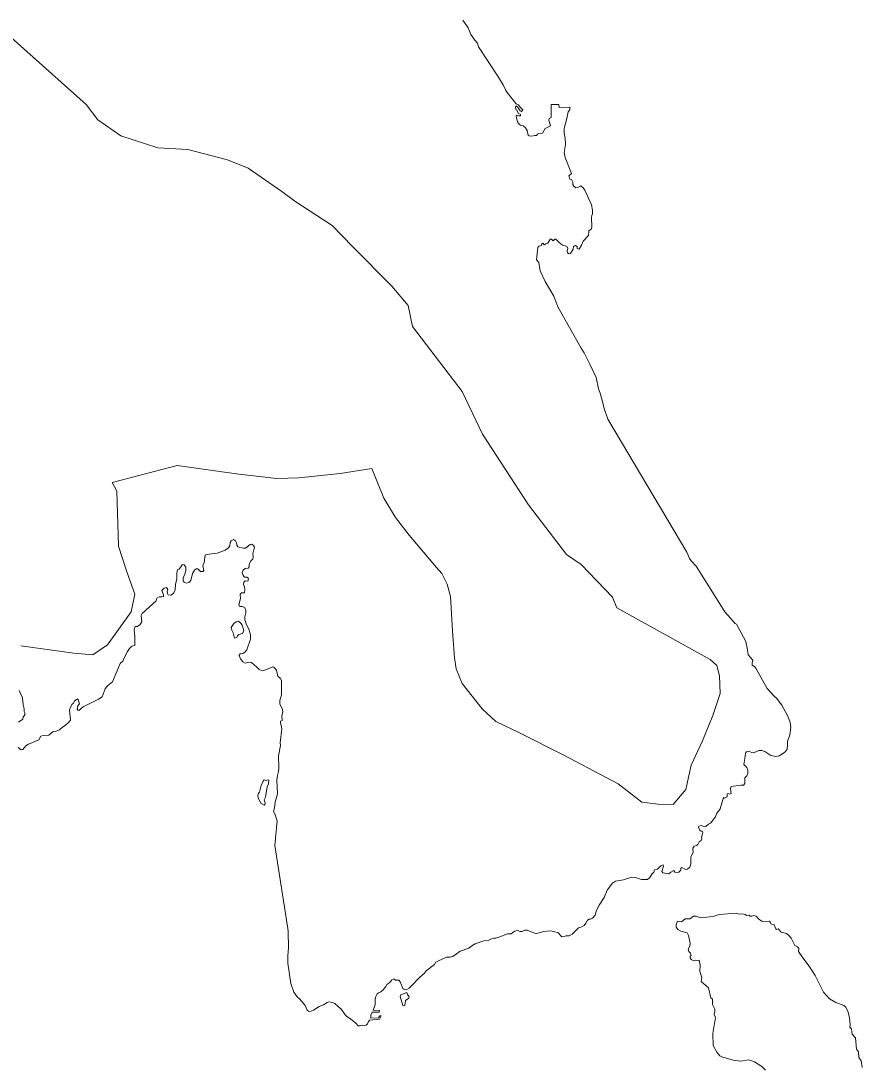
# Model space of a CAD drawing. Extents: x 369010 to 735936, y 6377141 to 6616555.
# Drawn here: x 442254 to 446619, y 6520707 to 6526137 of the extents above; entities that cross this region are included whole.
import ezdxf

# ---------------------------------------------------------------- set-up
doc = ezdxf.new("R2010")
doc.units = 0
doc.header["$LTSCALE"] = 40
doc.layers.add('3', color=7, linetype='Continuous', lineweight=13)

msp = doc.modelspace()

# ---------------------------------------------------------------- linework, layer by layer
at = {"layer": '3'}
for points in [[(445078.99, 6525528.23), (445073.2, 6525554.38), (445072.53, 6525578.38), (445086.44, 6525631.01), (445093.06, 6525664.94), (445103.32, 6525675.69), (445102.32, 6525689.27), (445046.71, 6525688.77), (445044.89, 6525703), (445006.33, 6525702.67), (445006, 6525635.15), (444996.07, 6525631.67), (444994.08, 6525622.9), (445002.53, 6525592.78), (444974.89, 6525578.54), (444960.82, 6525554.71), (444942.28, 6525553.39), (444934.34, 6525549.25), (444929.7, 6525541.8), (444921.1, 6525542.63), (444903.39, 6525538.82), (444891.8, 6525539.98), (444885.51, 6525543.62), (444880.71, 6525568.61), (444873.27, 6525581.52), (444860.52, 6525592.28), (444845.79, 6525596.58), (444840.66, 6525600.06), (444831.56, 6525613.96), (444824.11, 6525642.93), (444825.6, 6525647.89), (444832.22, 6525645.24), (444846.62, 6525644.25), (444846.79, 6525651.03), (444834.87, 6525659.31), (444828.08, 6525674.37), (444823.95, 6525676.19), (444821.3, 6525687.11), (444822.79, 6525696.38), (444830.73, 6525692.08), (444844.63, 6525670.56), (444851.92, 6525667.42), (444858.54, 6525676.36), (444844.47, 6525689.6), (444835.37, 6525702.51), (444823.62, 6525706.31), (444777.27, 6525766.39), (444768.17, 6525779.13), (444756.42, 6525805.12), (444728.95, 6525850.14), (444629.31, 6526002.07), (444624.02, 6526021.6), (444610.28, 6526037.49), (444589.26, 6526067.28), (444574.86, 6526100.71), (444547.89, 6526140.93)], [(444466.46, 6523213.33), (444483.84, 6523149.77), (444493.93, 6522972.19), (444504.03, 6522830.68), (444512.63, 6522774.41), (444544.41, 6522697.78), (444647.02, 6522566.54), (444719.18, 6522500), (444837.52, 6522443.73), (445071.38, 6522325.4), (445354.06, 6522176.94), (445476.69, 6522081.61), (445560.44, 6522071.51), (445638.39, 6522070.02), (445704.43, 6522147.98), (445731.9, 6522273.59), (445791.15, 6522400.54), (445844.44, 6522531.95), (445883.5, 6522645.98), (445879.2, 6522737.01), (445864.8, 6522791.79), (445831.53, 6522822.24), (445346.44, 6523090.69), (445323.44, 6523146.96), (445161.74, 6523315.94), (445085.28, 6523367.91), (444888, 6523625.43), (444648.51, 6523992.19), (444544.58, 6524214.46), (444285.23, 6524551.43), (444263.55, 6524659.83), (444178.32, 6524760.79), (443974.91, 6524965.85), (443869.49, 6525075.58), (443676.01, 6525201.19), (443608.65, 6525251.18), (443432.55, 6525372.49), (443325.64, 6525415.85), (443119.26, 6525469.15), (442964.84, 6525477.92), (442772.03, 6525540.97), (442652.2, 6525624.72), (442591.63, 6525704), (442187.3, 6526065.95)], [(442187.3, 6526065.95), (442591.63, 6525704), (442652.2, 6525624.72), (442772.03, 6525540.97), (442964.84, 6525477.92), (443119.26, 6525469.15), (443325.64, 6525415.85), (443432.55, 6525372.49), (443608.65, 6525251.18), (443676.01, 6525201.19), (443869.49, 6525075.58), (443974.91, 6524965.85), (444178.32, 6524760.79), (444263.55, 6524659.83), (444285.23, 6524551.43), (444544.58, 6524214.46), (444648.51, 6523992.19), (444888, 6523625.43), (445085.28, 6523367.91), (445161.74, 6523315.94), (445323.44, 6523146.96), (445346.44, 6523090.69), (445831.53, 6522822.24), (445864.8, 6522791.79), (445879.2, 6522737.01), (445883.5, 6522645.98), (445844.44, 6522531.95), (445791.15, 6522400.54), (445731.9, 6522273.59), (445704.43, 6522147.98), (445638.39, 6522070.02), (445560.44, 6522071.51), (445476.69, 6522081.61), (445354.06, 6522176.94), (445071.38, 6522325.4), (444837.52, 6522443.73), (444719.18, 6522500), (444647.02, 6522566.54), (444544.41, 6522697.78), (444512.63, 6522774.41), (444504.03, 6522830.68), (444493.93, 6522972.19), (444483.84, 6523149.77), (444466.46, 6523213.33), (444437.66, 6523268.11), (444409.69, 6523299.39), (444268.18, 6523468.2), (444197.51, 6523559.23), (444136.94, 6523660.19), (444074.88, 6523813.28), (443910.2, 6523787.29), (443696.53, 6523765.61), (443581.18, 6523762.8), (443384.39, 6523784.65), (443065.3, 6523829.33), (442727.51, 6523741.28), (442750.68, 6523696.43), (442759.28, 6523410.61), (442804.14, 6523277.87), (442844.52, 6523160.86), (442825.65, 6523069.83), (442703.01, 6522898.04), (442627.21, 6522847.56), (442527.58, 6522854.68), (442253.34, 6522893.74)], [(446231.89, 6522378.86), (446232.88, 6522397.39), (446244.14, 6522431.15), (446249.76, 6522469.72), (446246.29, 6522495.54), (446233.54, 6522529.13), (446202.93, 6522586.23), (446175.62, 6522620.99), (446160.72, 6522633.57), (446126.96, 6522671.14), (446069.86, 6522773.58), (446062.91, 6522784.34), (446049.67, 6522793.61), (446049.17, 6522803.37), (446052.65, 6522819.43), (446027.66, 6522846.4), (446026.83, 6522859.98), (446023.35, 6522880.99), (446015.58, 6522915.58), (445966.75, 6523006.45), (445959.97, 6523009.26), (445907.5, 6523070.83), (445757.72, 6523307), (445731.9, 6523334.31), (445723.13, 6523346.56), (445710.39, 6523379.66), (445300.27, 6524070.14), (445279.91, 6524125.25), (445273.95, 6524155.04), (445260.05, 6524204.7), (445251.28, 6524228.2), (445238.7, 6524286.29), (445205.43, 6524359.44), (445177.63, 6524413.56), (445161.24, 6524438.06), (445040.59, 6524652.71), (445018.91, 6524707.83), (444974.89, 6524783.96), (444949.4, 6524840.07), (444940.96, 6524883.92), (444929.37, 6524897.16), (444935.66, 6524960.55), (444940.96, 6524968.83), (444955.19, 6524970.81), (444957.67, 6524982.56), (444961.98, 6524984.05), (444968.93, 6524975.28), (444978.2, 6524980.58), (444988.29, 6524984.05), (444998.55, 6525001.6), (445002.53, 6525004.91), (445007.32, 6525004.91), (445015.27, 6524996.63), (445024.54, 6525004.08), (445030.33, 6525004.41), (445046.88, 6524987.36), (445064.92, 6524973.3), (445077.66, 6524969.82), (445089.08, 6524964.52), (445092.06, 6524956.25), (445089.08, 6524946.48), (445090.08, 6524933.74), (445098.35, 6524927.45), (445106.13, 6524929.27), (445119.87, 6524951.78), (445120.86, 6524966.84), (445126.16, 6524970.32), (445132.45, 6524971.31), (445141.22, 6524965.52), (445141.22, 6524955.75), (445150.65, 6524951.78), (445163.73, 6524972.8), (445172, 6524993.32), (445199.81, 6525022.62), (445201.3, 6525046.95), (445213.05, 6525056.21), (445216.69, 6525065.98), (445214.2, 6525116.62), (445217.52, 6525128.04), (445220.16, 6525136.65), (445220.99, 6525155.18), (445214.7, 6525182.16), (445198.65, 6525216.75), (445192.69, 6525232.31), (445179.78, 6525259.12), (445171.01, 6525271.37), (445159.92, 6525280.64), (445144.2, 6525271.87), (445133.44, 6525271.37), (445122.68, 6525280.14), (445118.87, 6525287.92), (445117.39, 6525301.16), (445111.1, 6525313.41), (445101.83, 6525316.22), (445097.86, 6525332.94), (445110.6, 6525345.51), (445078.33, 6525427.94), (445072.7, 6525453.92), (445080.48, 6525496.62), (445078.99, 6525528.23)], [(442253.34, 6522893.74), (442527.58, 6522854.68), (442627.21, 6522847.56), (442703.01, 6522898.04), (442825.65, 6523069.83), (442844.52, 6523160.86), (442804.14, 6523277.87), (442759.28, 6523410.61), (442750.68, 6523696.43), (442727.51, 6523741.28), (443065.3, 6523829.33), (443384.39, 6523784.65), (443581.18, 6523762.8), (443696.53, 6523765.61), (443910.2, 6523787.29), (444074.88, 6523813.28), (444136.94, 6523660.19), (444197.51, 6523559.23), (444268.18, 6523468.2), (444409.69, 6523299.39), (444437.66, 6523268.11), (444466.46, 6523213.33)], [(442278.66, 6522373.56), (442293.22, 6522382.83), (442347.34, 6522406.16), (442357.61, 6522425.2), (442368.86, 6522428.67), (442398.65, 6522430.16), (442421.33, 6522448.7), (442435.89, 6522450.19), (442453.43, 6522457.97), (442468.82, 6522472.03), (442482.56, 6522480.31), (442502.92, 6522497.85), (442510.37, 6522506.79), (442506.39, 6522561.41), (442518.14, 6522588.22), (442525.92, 6522595.5), (442532.21, 6522608.74), (442548.93, 6522617.51), (442558.53, 6522592.52), (442549.26, 6522581.93), (442545.95, 6522564.72), (442549.26, 6522558.92), (442553.73, 6522558.43), (442576.4, 6522577.46), (442656.34, 6522617.02), (442675.87, 6522629.59), (442691.1, 6522670.14), (442703.67, 6522685.37), (442729.33, 6522707.22), (442768.39, 6522801.39), (442782.95, 6522813.63), (442788.91, 6522831.67), (442805.96, 6522863.45), (442816.38, 6522880.5), (442830.12, 6522891.75), (442844.19, 6522894.57), (442845.18, 6522939.91), (442841.87, 6522976.66), (442845.18, 6522991.22), (442850.15, 6522994.7), (442857.43, 6522993.7), (442871, 6523002.97), (442881.1, 6523017.54), (442877.12, 6523051.3), (442882.58, 6523061.06), (442955.24, 6523127.43), (442959.54, 6523140.5), (442971.29, 6523148.28), (442985.53, 6523148.28), (442993.31, 6523150.27), (442993.31, 6523158.05), (442984.2, 6523180.06), (442997.94, 6523192.8), (443009.2, 6523196.11), (443015.48, 6523186.35), (443013, 6523176.58), (443014.49, 6523165), (443018.46, 6523157.55), (443031.54, 6523157.05), (443039.81, 6523161.03), (443046.76, 6523168.31), (443054.54, 6523184.86), (443056.36, 6523213.66), (443063.32, 6523239.14), (443062.82, 6523271.25), (443066.63, 6523287.47), (443075.4, 6523292.27), (443090.62, 6523314.78), (443099.89, 6523316.27), (443110.15, 6523301.54), (443109.16, 6523286.48), (443103.7, 6523262.98), (443094.93, 6523247.92), (443094.93, 6523230.37), (443101.38, 6523223.92), (443113.46, 6523218.62), (443125.71, 6523222.43), (443134.98, 6523233.19), (443144.74, 6523269.76), (443153.85, 6523285.49), (443162.62, 6523292.77), (443171.39, 6523293.76), (443186.45, 6523280.02), (443199.19, 6523279.03), (443203, 6523284), (443198.2, 6523310.81), (443205.48, 6523325.54), (443209.95, 6523363.93), (443217.23, 6523368.4), (443271.85, 6523374.69), (443313.72, 6523390.42), (443330.94, 6523402.5), (443338.71, 6523412.26), (443340.2, 6523429.81), (443344.51, 6523438.25), (443356.75, 6523445.53), (443366.68, 6523438.58), (443372.64, 6523427.49), (443373.97, 6523416.73), (443379.92, 6523407.46)], [(443379.92, 6523407.46), (443409.71, 6523400.68), (443418.49, 6523399.68), (443444.31, 6523419.71), (443452.58, 6523420.54), (443461.35, 6523414.74), (443465.32, 6523406.47), (443457.38, 6523370.39), (443459.86, 6523355.16), (443457.38, 6523343.58), (443447.78, 6523334.31), (443438.84, 6523315.28), (443438.51, 6523303.53), (443433.55, 6523297.24), (443417.99, 6523294.26), (443407.23, 6523286.48), (443402.6, 6523274.23), (443407.73, 6523258.67), (443414.51, 6523250.73), (443425.93, 6523249.9), (443432.39, 6523245.43), (443435.2, 6523240.63), (443431.89, 6523229.38), (443418.16, 6523230.37), (443411.37, 6523224.42), (443408.39, 6523211.34), (443413.85, 6523200.58), (443416.17, 6523185.36), (443414.35, 6523167.81), (443399.12, 6523169.3), (443391.84, 6523160.53), (443393.33, 6523139.51), (443384.06, 6523106.91), (443386.54, 6523101.45), (443390.85, 6523097.14), (443404.09, 6523097.64), (443414.85, 6523092.18), (443420.31, 6523080.59), (443421.3, 6523065.37), (443415.51, 6523044.84), (443415.51, 6523029.29), (443423.29, 6523007.27), (443438.84, 6522975.17), (443445.46, 6522950.67), (443445.46, 6522927.34), (443425.44, 6522873.22), (443415.34, 6522861.46), (443405.58, 6522854.18), (443390.85, 6522851.7), (443387.04, 6522842.93), (443393.83, 6522825.88), (443404.58, 6522811.15), (443417.16, 6522802.88), (443437.69, 6522808.67), (443450.1, 6522806.85), (443478.9, 6522782.85), (443489.65, 6522770.6), (443498.92, 6522766.8), (443510.67, 6522765.31), (443530.2, 6522770.6), (443537.48, 6522774.58), (443561.32, 6522784.34), (443566.28, 6522783.35), (443580.35, 6522766.8), (443587.3, 6522736.01), (443599.22, 6522725.26), (443606, 6522712.68), (443606, 6522638.86), (443598.22, 6522609.24), (443597.73, 6522591.2), (443611.3, 6522565.21), (443612.29, 6522548.66), (443608.49, 6522530.62), (443609.48, 6522506.62), (443601.7, 6522502.82), (443600.21, 6522495.04), (443608.65, 6522462.77), (443599.38, 6522389.61), (443601.37, 6522375.88), (443590.94, 6522322.75), (443592.76, 6522259.36), (443590.94, 6522240.33), (443584.98, 6522219.81), (443581.84, 6522196.3), (443585.31, 6522125.14), (443572.57, 6522082.77), (443569.92, 6522051.98), (443564.46, 6522033.45), (443571.91, 6522021.2), (443583.99, 6521985.62), (443571.41, 6521857.19), (443639.27, 6521426.38), (443639.93, 6521409.99), (443642.58, 6521326.08), (443639.1, 6521284.54), (443638.77, 6521245.98), (443654.33, 6521141.22), (443670.88, 6521095.87), (443687.27, 6521071.54), (443699.51, 6521061.11)], [(442244.9, 6522661.87), (442262.44, 6522623.3), (442265.42, 6522587.72), (442271.21, 6522565.71), (442270.22, 6522553.13), (442273.2, 6522546.18), (442273.2, 6522534.93), (442265.92, 6522523.34), (442262.94, 6522512.58), (442240.59, 6522497.36)], [(442240.1, 6522365.12), (442255.66, 6522354.03), (442263.43, 6522355.02), (442278.66, 6522373.56)], [(445176.14, 6521440.94), (445186.23, 6521454.18), (445193.52, 6521469.74), (445203.45, 6521475.2), (445210.56, 6521475.37), (445220.16, 6521480.5), (445234.56, 6521494.57), (445241.18, 6521521.71), (445255.58, 6521547.03), (445281.07, 6521587.42), (445295.47, 6521624.65), (445323.77, 6521662.06), (445340.15, 6521671.82), (445380.37, 6521678.61), (445424.06, 6521693.5), (445442.77, 6521691.52), (445473.88, 6521680.76), (445505.16, 6521681.09), (445518.24, 6521690.69), (445528, 6521707.9), (445539.09, 6521718.66), (445542.4, 6521730.25), (445557.29, 6521734.71), (445575.5, 6521751.93), (445586.26, 6521756.73), (445588.58, 6521748.95), (445579.97, 6521721.31), (445584.6, 6521715.35), (445617.04, 6521710.22), (445626.14, 6521719.32), (445641.7, 6521726.44), (445647.99, 6521718.66), (445658.91, 6521716.67), (445669.01, 6521719.16), (445678.11, 6521728.26), (445679.27, 6521738.52), (445683.91, 6521742.16), (445702.11, 6521731.9), (445712.7, 6521734.55), (445725.94, 6521744.31), (445730.08, 6521760.04), (445730.58, 6521798.1), (445743.16, 6521820.11), (445741.17, 6521843.95), (445747.62, 6521853.38), (445759.21, 6521856.36), (445767.32, 6521861.82), (445774.11, 6521875.39), (445783.7, 6521882.18), (445788.01, 6521892.27), (445786.02, 6521900.88), (445793.63, 6521923.22), (445791.15, 6521930.5), (445784.37, 6521931.99), (445776.42, 6521937.29), (445770.63, 6521952.85), (445772.12, 6521956.82), (445784.37, 6521960.3), (445803.23, 6521953.84), (445807.7, 6521954.83), (445821.44, 6521968.57), (445832.53, 6521972.87), (445859.34, 6522006.14), (445864.8, 6522025.17), (445876.55, 6522036.43), (445882.51, 6522048.01), (445899.72, 6522106.6), (445905.52, 6522102.63), (445919.75, 6522110.08), (445919.75, 6522125.14), (445923.56, 6522126.63), (445932.82, 6522123.65), (445940.11, 6522126.13), (445937.29, 6522152.45), (445940.11, 6522163.7), (445990.92, 6522169.49), (446003.99, 6522170.49), (446011.44, 6522178.26), (446010.94, 6522208.55), (446020.71, 6522219.31), (446026, 6522230.56), (446026.66, 6522248.6), (446021.37, 6522262.67), (446004.82, 6522277.9), (446010.11, 6522309.18), (446014.58, 6522336.98), (446018.89, 6522342.78), (446032.62, 6522346.25), (446044.87, 6522340.29), (446054.97, 6522337.98), (446084.26, 6522349.56), (446098.49, 6522350.06), (446114.88, 6522344.76), (446145.5, 6522324.74), (446171.31, 6522318.45), (446189.52, 6522321.76), (446207.06, 6522332.02), (446220.63, 6522343.77), (446230.9, 6522357.84), (446231.89, 6522378.86)], [(446619.33, 6520703.79), (446613.87, 6520739.54), (446602.78, 6520756.92), (446600.14, 6520786.71), (446590.04, 6520800.44), (446584.91, 6520859.2), (446567.86, 6520877.9), (446564.22, 6520905.7), (446556.44, 6520914.48), (446557.93, 6520926.06), (446553.46, 6520962.47), (446546.35, 6520991.6), (446535.26, 6521017.42), (446525.33, 6521027.02), (446482.46, 6521042.41), (446449.53, 6521061.77), (446419.57, 6521096.2), (446375.88, 6521181.43), (446344.43, 6521231.25), (446311, 6521273.45), (446289.82, 6521306.22), (446290.48, 6521322.94), (446284.85, 6521330.88), (446271.11, 6521337.67), (446250.76, 6521375.4), (446240.66, 6521388.15), (446226.76, 6521399.4), (446198.79, 6521406.85), (446184.39, 6521424.89), (446175.62, 6521421.75), (446170.98, 6521425.22), (446163.7, 6521444.92), (446146.16, 6521450.21), (446143.18, 6521459.65), (446138.38, 6521463.62), (446101.64, 6521463.29), (446081.61, 6521476.36), (446068.87, 6521489.6), (446056.79, 6521494.4), (446048.01, 6521490.43), (446038.25, 6521490.43), (446033.62, 6521494.73), (446021.2, 6521493.41), (446013.26, 6521499.7), (445996.21, 6521502.68), (445977.18, 6521501.02), (445966.09, 6521505.66), (445877.88, 6521499.7), (445847.09, 6521488.61), (445780.89, 6521481.66), (445757.89, 6521490.43), (445744.48, 6521489.44), (445724.78, 6521475.7), (445700.79, 6521475.7), (445681.92, 6521461.63), (445660.57, 6521463.62), (445654.94, 6521446.24), (445655.27, 6521432.83), (445663.22, 6521421.25), (445679.44, 6521411.82), (445711.21, 6521403.04), (445718.66, 6521389.14), (445727.27, 6521349.25), (445724.95, 6521334.86), (445717.34, 6521318.14), (445720.81, 6521306.55), (445729.09, 6521298.78), (445731.74, 6521285.87), (445727.76, 6521281.73), (445727.43, 6521273.79), (445732.73, 6521265.68), (445743.49, 6521260.71), (445753.91, 6521262.37), (445763.18, 6521259.39), (445773.28, 6521262.37), (445778.9, 6521236.71), (445777.91, 6521203.28), (445786.85, 6521171.5), (445783.37, 6521151.48), (445821.94, 6521117.71), (445835.01, 6521066.57), (445842.46, 6521059.13), (445842.46, 6521032.48), (445854.87, 6521007.32), (445855.86, 6520995.57), (445852.22, 6520980.35), (445858.68, 6520964.29), (445845.6, 6520880.71), (445847.09, 6520819.15), (445865.13, 6520784.72), (445881.85, 6520765.69), (445891.78, 6520760.72), (445950.53, 6520742.02), (445989.92, 6520737.55), (446029.64, 6520744.01), (446060.43, 6520733.25), (446099.65, 6520709.91), (446118.68, 6520690.55)], [(443699.51, 6521061.11), (443729.47, 6521026.52), (443739.73, 6521002.19), (443746.18, 6520996.9), (443755.45, 6520995.74), (443773, 6521002.69), (443801.13, 6521022.05), (443823.64, 6521029.17), (443842.51, 6521042.08), (443852.6, 6521045.39), (443871.14, 6521042.24), (443882.73, 6521037.61), (443917.48, 6521005.01), (443935.69, 6520978.19), (443945.29, 6520969.92), (443964.65, 6520957.67), (443991.79, 6520934.34), (444003.21, 6520920.76), (444013.97, 6520920.93), (444024.07, 6520923.91), (444038.8, 6520922.25), (444046.08, 6520924.08), (444052.53, 6520932.18), (444058.16, 6520943.94), (444062.63, 6520949.73), (444114.1, 6520955.19), (444123.04, 6520973.06), (444116.58, 6520973.23), (444110.13, 6520962.64), (444069.91, 6520960.98), (444069.91, 6520976.21), (444077.36, 6520992.43), (444112.94, 6520991.27), (444114.27, 6520999.71), (444081.5, 6521002.03), (444090.6, 6521024.37), (444092.25, 6521033.31), (444092.92, 6521061.28), (444095.73, 6521072.86), (444102.35, 6521086.93), (444110.13, 6521092.89), (444121.38, 6521097.03), (444133.3, 6521108.12), (444148.36, 6521125.82), (444152.99, 6521136.25), (444167.56, 6521145.02), (444178.98, 6521160.08), (444187.25, 6521163.89), (444192.71, 6521162.73), (444197.84, 6521158.1), (444215.39, 6521157.44), (444222.34, 6521148.83), (444235.58, 6521114.9), (444240.71, 6521110.6), (444247.99, 6521108.28), (444257.43, 6521109.61), (444269.34, 6521116.56), (444279.6, 6521126.98), (444322.14, 6521172), (444335.71, 6521184.58), (444346.8, 6521192.19), (444357.06, 6521206.92), (444399.43, 6521240.02), (444407.54, 6521251.28), (444420.28, 6521258.72), (444462.82, 6521277.1), (444481.02, 6521276.76), (444495.42, 6521280.07), (444533.65, 6521309.2), (444578.67, 6521323.93), (444593.57, 6521336.35), (444610.94, 6521346.94), (444656.29, 6521362.5), (444679.46, 6521363.49), (444696.34, 6521373.09), (444708.76, 6521375.4), (444719.02, 6521375.4), (444739.37, 6521383.68), (444779.59, 6521398.58), (444798.13, 6521399.07), (444815.34, 6521412.81), (444831.73, 6521415.46), (444844.8, 6521410.33), (444855.56, 6521410.66), (444869.13, 6521416.78), (444880.88, 6521418.1), (444918.78, 6521402.22), (444929.21, 6521400.56), (444967.27, 6521411.48), (445001.7, 6521413.3), (445020.23, 6521410.82), (445041.75, 6521402.88), (445060.45, 6521383.68), (445073.36, 6521384.18), (445082.13, 6521388.98), (445098.68, 6521388.15), (445114.24, 6521397.09), (445148.17, 6521429.69), (445164.22, 6521433.99), (445176.14, 6521440.94)]]:
    msp.add_lwpolyline(points, dxfattribs=at)
for points in [[(443382.41, 6523021.01), (443371.15, 6523018.03), (443358.91, 6523009.26), (443344.84, 6522988.24), (443347.65, 6522975.17), (443355.43, 6522960.44), (443361.39, 6522932.63), (443374.46, 6522936.11), (443377.94, 6522945.38), (443385.22, 6522953.15), (443403.26, 6522958.12), (443410.54, 6522972.68), (443402.76, 6523000.49), (443395.98, 6523010.25)], [(443516.96, 6522197.3), (443511.17, 6522191.5), (443501.4, 6522168.5), (443492.63, 6522133.91), (443484.36, 6522124.64), (443482.87, 6522114.38), (443486.67, 6522099.32), (443499.91, 6522074.82), (443515.47, 6522066.55), (443519.44, 6522070.52), (443520.93, 6522078.8), (443515.47, 6522093.36), (443523.75, 6522107.1), (443531.19, 6522161.22), (443538.48, 6522177.77), (443540.46, 6522195.48), (443535.99, 6522197.79), (443526.23, 6522194.98)], [(444256.27, 6521094.71), (444225.48, 6521082.46), (444222.51, 6521073.53), (444236.57, 6521027.35), (444241.21, 6521024.04), (444247, 6521027.02), (444250.31, 6521052.01), (444266.69, 6521064.09), (444268.68, 6521072.2), (444259.58, 6521084.12)]]:
    msp.add_lwpolyline(points, close=True, dxfattribs=at)

doc.saveas('drawing.dxf')
